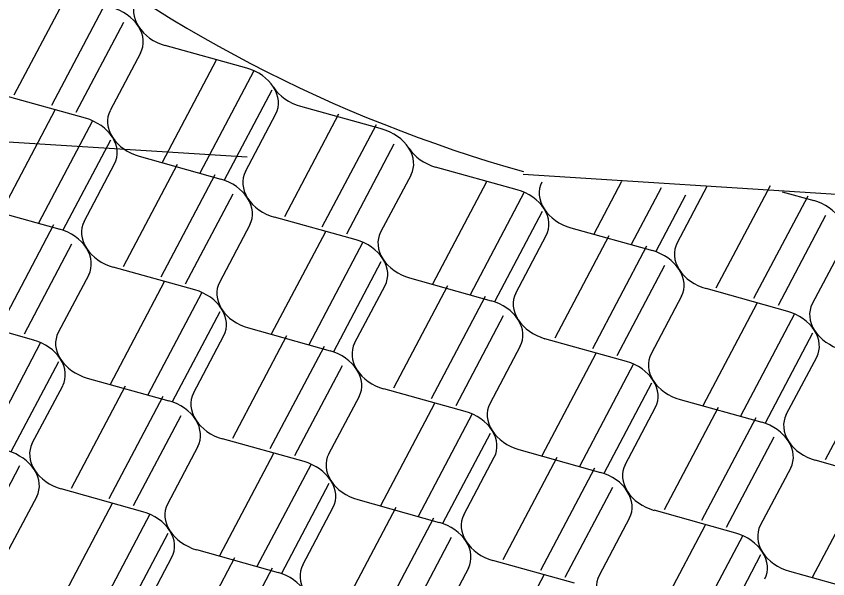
# Model space of a CAD drawing. Extents: x 638850 to 644908, y 297188 to 298900.
# Drawn here: x 639923.83 to 639957.02, y 297855.33 to 297878.35 of the extents above; entities that cross this region are included whole.
import ezdxf

# ---------------------------------------------------------------- set-up
doc = ezdxf.new("R2010")
doc.units = 0
doc.layers.add('1', color=7, linetype='Continuous')
doc.layers.add('2', color=7, linetype='Continuous')

msp = doc.modelspace()

# ---------------------------------------------------------------- linework, layer by layer
at = {"layer": '1'}
for p, q in [((639828.977, 297879.173), (639933.278, 297872.592)), ((639944.568, 297871.879), (639983.606, 297869.416))]:
    msp.add_line(p, q, dxfattribs=at)
msp.add_arc((639960.245, 297927.859), 58.02, 159.79936, 254.33124, dxfattribs=at)
at = {"layer": '2'}
for p, q in [((639925.94, 297879.313), (639923.73, 297875.124)), ((639927.48, 297878.886), (639925.269, 297874.694)), ((639928.215, 297878.095), (639926.27, 297874.409)), ((639933.258, 297876.222), (639929.919, 297877.154)), ((639928.914, 297876.842), (639927.668, 297874.485)), ((639932.002, 297876.547), (639929.791, 297872.357)), ((639933.542, 297876.12), (639931.33, 297871.928)), ((639926.664, 297874.173), (639923.325, 297875.105)), ((639934.277, 297875.328), (639932.332, 297871.642)), ((639925.408, 297874.498), (639923.198, 297870.308)), ((639935.449, 297874.666), (639938.788, 297873.734)), ((639926.948, 297874.071), (639924.736, 297869.879)), ((639933.201, 297871.996), (639934.445, 297874.354)), ((639937.003, 297874.336), (639934.793, 297870.146)), ((639938.544, 297873.909), (639936.332, 297869.717)), ((639927.683, 297873.279), (639925.738, 297869.593)), ((639939.278, 297873.118), (639937.333, 297869.432)), ((639928.857, 297872.616), (639932.194, 297871.684)), ((639926.607, 297869.947), (639927.851, 297872.305)), ((639930.41, 297872.287), (639928.199, 297868.097)), ((639944.321, 297871.244), (639940.982, 297872.177)), ((639931.95, 297871.86), (639929.738, 297867.668)), ((639939.977, 297871.865), (639938.731, 297869.508)), ((639943.064, 297871.573), (639940.854, 297867.383)), ((639948.587, 297871.592), (639947.446, 297869.43)), ((639950.856, 297869.069), (639952.102, 297871.426)), ((639954.659, 297871.411), (639952.449, 297867.221)), ((639932.684, 297871.068), (639930.74, 297867.382)), ((639944.604, 297871.146), (639942.392, 297866.954)), ((639950.213, 297871.329), (639948.985, 297869.001)), ((639955.159, 297871.165), (639956.445, 297870.805)), ((639951.207, 297871.028), (639949.987, 297868.715)), ((639956.2, 297870.984), (639953.988, 297866.792)), ((639922.263, 297870.567), (639925.603, 297869.634)), ((639937.727, 297869.195), (639934.388, 297870.128)), ((639945.339, 297870.354), (639943.394, 297866.668)), ((639956.934, 297870.192), (639954.989, 297866.506)), ((639925.357, 297869.813), (639923.145, 297865.621)), ((639933.384, 297869.816), (639932.137, 297867.459)), ((639936.47, 297869.524), (639934.26, 297865.334)), ((639946.513, 297869.691), (639949.851, 297868.756)), ((639938.01, 297869.097), (639935.798, 297864.904)), ((639944.263, 297867.022), (639945.509, 297869.379)), ((639948.066, 297869.362), (639945.855, 297865.172)), ((639926.091, 297869.021), (639924.147, 297865.335)), ((639949.606, 297868.935), (639947.394, 297864.743)), ((639957.633, 297868.94), (639956.387, 297866.583)), ((639931.133, 297867.146), (639927.795, 297868.081)), ((639938.745, 297868.305), (639936.8, 297864.619)), ((639950.34, 297868.143), (639948.396, 297864.457)), ((639926.791, 297867.769), (639925.545, 297865.411)), ((639929.876, 297867.475), (639927.666, 297863.285)), ((639939.919, 297867.642), (639943.259, 297866.709)), ((639937.669, 297864.972), (639938.915, 297867.33)), ((639941.472, 297867.313), (639939.261, 297863.123)), ((639955.383, 297866.27), (639952.044, 297867.203)), ((639931.416, 297867.048), (639929.205, 297862.855)), ((639943.012, 297866.886), (639940.8, 297862.694)), ((639951.04, 297866.891), (639949.793, 297864.533)), ((639954.125, 297866.597), (639951.915, 297862.407)), ((639932.151, 297866.256), (639930.206, 297862.57)), ((639943.746, 297866.094), (639941.802, 297862.408)), ((639955.665, 297866.17), (639953.453, 297861.977)), ((639924.54, 297865.099), (639921.201, 297866.032)), ((639933.326, 297865.593), (639936.665, 297864.66)), ((639931.075, 297862.923), (639932.321, 297865.281)), ((639934.878, 297865.264), (639932.667, 297861.074)), ((639948.789, 297864.221), (639945.45, 297865.154)), ((639956.4, 297865.378), (639954.455, 297861.692)), ((639924.823, 297864.999), (639922.611, 297860.806)), ((639936.418, 297864.837), (639934.206, 297860.645)), ((639944.446, 297864.842), (639943.2, 297862.484)), ((639947.531, 297864.548), (639945.321, 297860.358)), ((639925.557, 297864.207), (639923.612, 297860.521)), ((639949.071, 297864.121), (639946.86, 297859.928)), ((639955.324, 297862.045), (639956.57, 297864.403)), ((639959.127, 297864.386), (639956.916, 297860.196)), ((639937.153, 297864.045), (639935.208, 297860.359)), ((639926.732, 297863.544), (639930.071, 297862.611)), ((639924.481, 297860.874), (639925.727, 297863.231)), ((639928.284, 297863.215), (639926.073, 297859.025)), ((639942.195, 297862.172), (639938.856, 297863.105)), ((639949.806, 297863.329), (639947.861, 297859.643)), ((639929.824, 297862.788), (639927.612, 297858.596)), ((639937.852, 297862.792), (639936.606, 297860.435)), ((639940.937, 297862.499), (639938.727, 297858.309)), ((639950.98, 297862.666), (639954.32, 297861.733)), ((639948.73, 297859.996), (639949.976, 297862.353)), ((639952.534, 297862.339), (639950.323, 297858.149)), ((639930.559, 297861.996), (639928.614, 297858.31)), ((639942.478, 297862.072), (639940.266, 297857.879)), ((639954.074, 297861.912), (639951.862, 297857.72)), ((639943.212, 297861.28), (639941.267, 297857.594)), ((639954.809, 297861.12), (639952.864, 297857.434)), ((639935.601, 297860.123), (639932.262, 297861.056)), ((639931.258, 297860.743), (639930.012, 297858.386)), ((639934.345, 297860.452), (639932.134, 297856.262)), ((639944.387, 297860.617), (639947.726, 297859.684)), ((639942.136, 297857.947), (639943.382, 297860.304)), ((639945.942, 297860.289), (639943.731, 297856.099)), ((639959.85, 297859.245), (639956.512, 297860.18)), ((639923.965, 297859.947), (639922.02, 297856.261)), ((639935.885, 297860.025), (639933.673, 297855.832)), ((639947.482, 297859.862), (639945.27, 297855.669)), ((639955.508, 297859.867), (639954.262, 297857.51)), ((639958.596, 297859.573), (639956.385, 297855.383)), ((639936.619, 297859.233), (639934.675, 297855.547)), ((639929.008, 297858.074), (639925.668, 297859.007)), ((639948.217, 297859.07), (639946.272, 297855.384)), ((639924.664, 297858.693), (639923.418, 297856.336)), ((639937.794, 297858.57), (639941.132, 297857.635)), ((639927.751, 297858.403), (639925.54, 297854.213)), ((639935.543, 297855.9), (639936.79, 297858.257)), ((639939.348, 297858.24), (639937.138, 297854.05)), ((639953.257, 297857.198), (639949.918, 297858.131)), ((639929.291, 297857.976), (639927.079, 297853.783)), ((639940.888, 297857.813), (639938.676, 297853.62)), ((639948.914, 297857.818), (639947.67, 297855.46)), ((639952.002, 297857.524), (639949.791, 297853.334)), ((639930.026, 297857.184), (639928.081, 297853.498)), ((639941.623, 297857.021), (639939.678, 297853.335)), ((639953.542, 297857.097), (639951.33, 297852.904)), ((639931.2, 297856.521), (639934.539, 297855.588)), ((639928.95, 297853.851), (639930.196, 297856.208)), ((639932.754, 297856.191), (639930.544, 297852.001)), ((639954.276, 297856.305), (639952.332, 297852.619)), ((639946.664, 297855.149), (639943.324, 297856.082)), ((639934.294, 297855.764), (639932.082, 297851.571)), ((639942.32, 297855.769), (639941.076, 297853.411)), ((639945.408, 297855.475), (639943.197, 297851.285)), ((639955.451, 297855.642), (639958.79, 297854.709))]:
    msp.add_line(p, q, dxfattribs=at)
for centre, start_param, end_param in [((639930.175, 297878.351), 6.186654, 7.077676), ((639927.471, 297877.511), 3.936083, 4.827105), ((639927.471, 297877.511), 3.045062, 3.936083), ((639930.175, 297878.351), 0.794491, 1.685512), ((639933.002, 297875.023), 3.936083, 4.827105), ((639933.002, 297875.023), 3.045062, 3.936083), ((639935.706, 297875.863), 0.794491, 1.685512), ((639929.113, 297873.814), 6.186654, 7.077676), ((639926.408, 297872.974), 3.936083, 4.827105), ((639938.533, 297872.535), 3.936083, 4.827105), ((639926.408, 297872.974), 3.045062, 3.936083), ((639929.113, 297873.814), 0.794491, 1.685512), ((639938.533, 297872.535), 3.045062, 3.936083), ((639941.237, 297873.375), 0.794491, 1.685512), ((639934.644, 297871.327), 6.186654, 7.077676), ((639931.939, 297870.486), 3.936083, 4.827105), ((639946.769, 297870.888), 6.186654, 7.077676), ((639944.064, 297870.048), 3.936083, 4.827105), ((639934.644, 297871.327), 0.794491, 1.685512), ((639931.939, 297870.486), 3.045062, 3.936083), ((639956.189, 297869.609), 3.936083, 4.827105), ((639944.064, 297870.048), 3.045062, 3.936083), ((639946.769, 297870.888), 0.794491, 1.685512), ((639928.05, 297869.278), 6.186654, 7.077676), ((639925.346, 297868.438), 3.936083, 4.827105), ((639940.175, 297868.839), 6.186654, 7.077676), ((639937.471, 297867.999), 3.936083, 4.827105), ((639952.3, 297868.4), 6.186654, 7.077676), ((639925.346, 297868.438), 3.045062, 3.936083), ((639928.05, 297869.278), 0.794491, 1.685512), ((639949.595, 297867.56), 3.936083, 4.827105), ((639937.471, 297867.999), 3.045062, 3.936083), ((639940.175, 297868.839), 0.794491, 1.685512), ((639949.595, 297867.56), 3.045062, 3.936083), ((639952.3, 297868.4), 0.794491, 1.685512), ((639933.581, 297866.79), 6.186654, 7.077676), ((639930.877, 297865.95), 3.936083, 4.827105), ((639945.706, 297866.351), 6.186654, 7.077676), ((639943.002, 297865.511), 3.936083, 4.827105), ((639957.831, 297865.913), 6.186654, 7.077676), ((639930.877, 297865.95), 3.045062, 3.936083), ((639933.581, 297866.79), 0.794491, 1.685512), ((639955.127, 297865.072), 3.936083, 4.827105), ((639943.002, 297865.511), 3.045062, 3.936083), ((639945.706, 297866.351), 0.794491, 1.685512), ((639926.988, 297864.741), 6.186654, 7.077676), ((639955.127, 297865.072), 3.045062, 3.936083), ((639957.831, 297865.913), 0.794491, 1.685512), ((639924.283, 297863.901), 3.936083, 4.827105), ((639939.112, 297864.303), 6.186654, 7.077676), ((639936.408, 297863.462), 3.936083, 4.827105), ((639951.237, 297863.864), 6.186654, 7.077676), ((639924.283, 297863.901), 3.045062, 3.936083), ((639926.988, 297864.741), 0.794491, 1.685512), ((639948.533, 297863.023), 3.936083, 4.827105), ((639936.408, 297863.462), 3.045062, 3.936083), ((639939.112, 297864.303), 0.794491, 1.685512), ((639948.533, 297863.023), 3.045062, 3.936083), ((639951.237, 297863.864), 0.794491, 1.685512), ((639932.519, 297862.254), 6.186654, 7.077676), ((639929.815, 297861.414), 3.936083, 4.827105), ((639944.644, 297861.815), 6.186654, 7.077676), ((639941.939, 297860.975), 3.936083, 4.827105), ((639932.519, 297862.254), 0.794491, 1.685512), ((639929.815, 297861.414), 3.045062, 3.936083), ((639956.769, 297861.376), 6.186654, 7.077676), ((639954.064, 297860.536), 3.936083, 4.827105), ((639941.939, 297860.975), 3.045062, 3.936083), ((639944.644, 297861.815), 0.794491, 1.685512), ((639925.925, 297860.205), 6.186654, 7.077676), ((639954.064, 297860.536), 3.045062, 3.936083), ((639956.769, 297861.376), 0.794491, 1.685512), ((639923.221, 297859.363), 3.936083, 4.827105), ((639938.05, 297859.766), 6.186654, 7.077676), ((639935.346, 297858.926), 3.936083, 4.827105), ((639925.925, 297860.205), 0.794491, 1.685512), ((639923.221, 297859.363), 3.045062, 3.936083), ((639950.175, 297859.327), 6.186654, 7.077676), ((639947.471, 297858.487), 3.936083, 4.827105), ((639935.346, 297858.926), 3.045062, 3.936083), ((639938.05, 297859.766), 0.794491, 1.685512), ((639950.175, 297859.327), 0.794491, 1.685512), ((639947.471, 297858.487), 3.045062, 3.936083), ((639931.456, 297857.717), 6.186654, 7.077676), ((639928.752, 297856.877), 3.936083, 4.827105), ((639943.581, 297857.278), 6.186654, 7.077676), ((639940.877, 297856.438), 3.936083, 4.827105), ((639955.706, 297856.84), 6.186654, 7.077676), ((639928.752, 297856.877), 3.045062, 3.936083), ((639931.456, 297857.717), 0.794491, 1.685512), ((639953.002, 297855.999), 3.936083, 4.827105), ((639940.877, 297856.438), 3.045062, 3.936083), ((639943.581, 297857.278), 0.794491, 1.685512), ((639953.002, 297855.999), 3.045062, 3.936083), ((639955.706, 297856.84), 0.794491, 1.685512), ((639936.988, 297855.23), 6.186654, 7.077676), ((639934.283, 297854.389), 3.936083, 4.827105), ((639949.112, 297854.791), 6.186654, 7.077676)]:
    msp.add_ellipse(centre, major_axis=(-1.492, 0.562), ratio=0.764477, start_param=start_param, end_param=end_param, dxfattribs=at)

doc.saveas('drawing.dxf')
